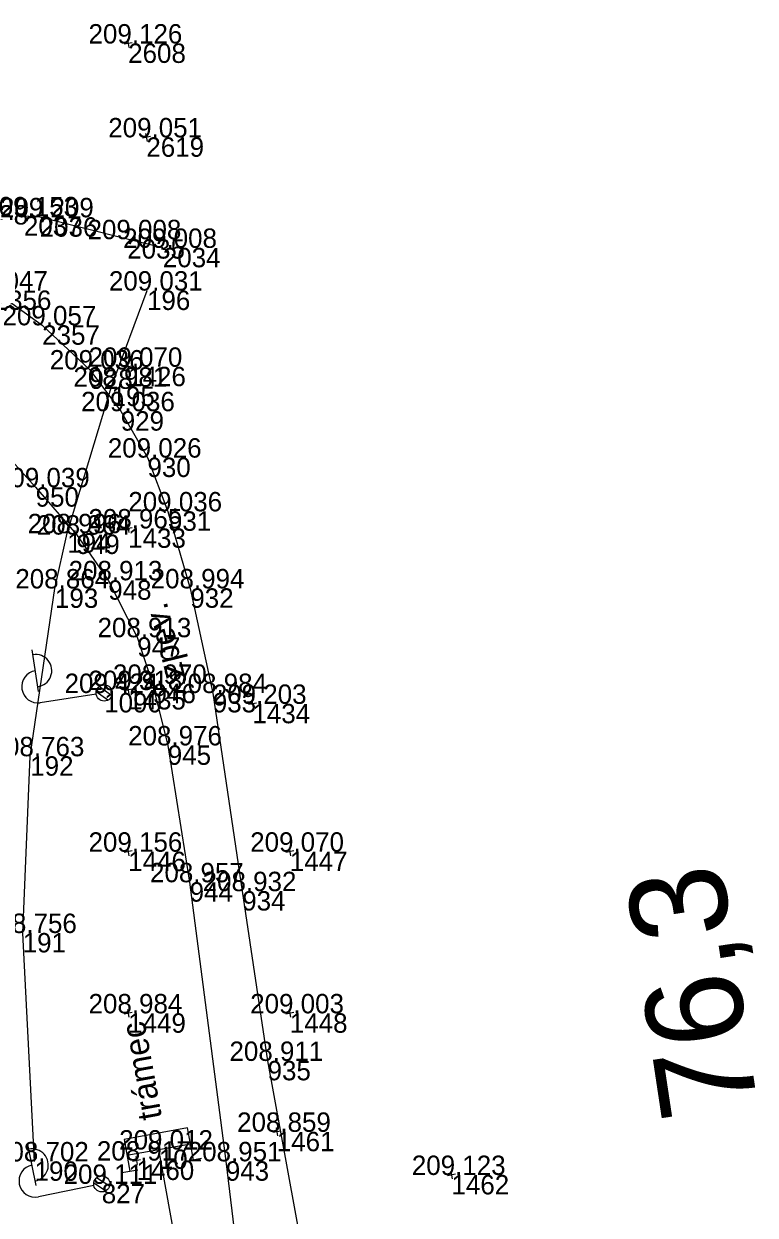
# Model space of a CAD drawing. Extents: x -556590 to -554855, y -1137918 to -1135717.
# Drawn here: x -554936.5 to -554891.2, y -1137442.5 to -1137368.8 of the extents above; entities that cross this region are included whole.
import ezdxf

# ---------------------------------------------------------------- set-up
doc = ezdxf.new("R2010")
doc.units = 0
for name, color, linetype in [('Vrstva 1', 7, 'Continuous'), ('Vrstva 15', 7, 'Continuous'), ('Vrstva 17', 7, 'Continuous'), ('Vrstva 25', 7, 'Continuous'), ('Vrstva 49', 7, 'Continuous'), ('Vrstva 51', 7, 'Continuous'), ('Vrstva 60', 7, 'Continuous'), ('Vrstva 61', 7, 'Continuous'), ('Vrstva 7', 7, 'Continuous')]:
    doc.layers.add(name, color=color, linetype=linetype)

msp = doc.modelspace()

# ---------------------------------------------------------------- linework, layer by layer
at = {"layer": 'Vrstva 1'}
for p, q in [((-554931.028, -1137391.228), (-554928.833, -1137385.286)), ((-554933.764, -1137400.297), (-554931.028, -1137391.228))]:
    msp.add_line(p, q, dxfattribs=at)
for points in [[(-554935.789, -1137439.16), (-554936.524, -1137425.03), (-554936.057, -1137414.095), (-554934.528, -1137403.713), (-554933.764, -1137400.297)], [(-554925.049, -1137455.284), (-554928.109, -1137438.426)]]:
    msp.add_lwpolyline(points, dxfattribs=at)
at = {"layer": 'Vrstva 15'}
for p, q in [((-554930.077, -1137438.783), (-554926.141, -1137438.069)), ((-554926.455, -1137439.142), (-554925.471, -1137438.963)), ((-554930.39, -1137439.856), (-554929.406, -1137439.678))]:
    msp.add_line(p, q, dxfattribs=at)
msp.add_lwpolyline([(-554925.963, -1137439.053), (-554926.32, -1137437.085), (-554930.255, -1137437.799), (-554929.898, -1137439.767)], dxfattribs=at)
at = {"layer": 'Vrstva 17'}
msp.add_lwpolyline([(-554927.854, -1137382.643), (-554930.058, -1137382.107), (-554935.474, -1137380.751), (-554936.45, -1137380.691)], dxfattribs=at)
at = {"layer": 'Vrstva 25'}
for p, q in [((-554935.542, -1137410.09), (-554935.932, -1137407.519)), ((-554931.266, -1137410.633), (-554931.974, -1137410.111)), ((-554931.014, -1137410.353), (-554931.785, -1137409.785)), ((-554931.976, -1137410.257), (-554935.437, -1137410.782)), ((-554935.693, -1137440.661), (-554936.211, -1137438.113)), ((-554931.158, -1137440.697), (-554931.956, -1137440.169)), ((-554932.124, -1137440.65), (-554935.554, -1137441.347)), ((-554931.396, -1137440.989), (-554932.129, -1137440.504))]:
    msp.add_line(p, q, dxfattribs=at)
for centre in [(-554931.482, -1137410.182), (-554931.634, -1137440.55)]:
    msp.add_circle(centre, 0.5, dxfattribs=at)
for centre, start, end in [((-554935.725, -1137408.803), 277.92626, 99.33141), ((-554935.587, -1137409.793), 98.62883, 278.62883), ((-554935.94, -1137439.385), 280.79105, 102.1962), ((-554935.753, -1137440.367), 101.49362, 281.49362)]:
    msp.add_arc(centre, 1, start, end, dxfattribs=at)
at = {"layer": 'Vrstva 49'}
for p, q in [((-554929.754, -1137369.953), (-554930.246, -1137370.047)), ((-554930.047, -1137369.754), (-554929.953, -1137370.246)), ((-554928.628, -1137375.759), (-554929.12, -1137375.853)), ((-554928.921, -1137375.56), (-554928.827, -1137376.052)), ((-554929.754, -1137389.953), (-554930.246, -1137390.047)), ((-554930.047, -1137389.754), (-554929.953, -1137390.246)), ((-554930.047, -1137399.754), (-554929.953, -1137400.246)), ((-554929.754, -1137399.953), (-554930.246, -1137400.047)), ((-554929.754, -1137409.953), (-554930.246, -1137410.047)), ((-554930.047, -1137409.754), (-554929.953, -1137410.246)), ((-554922.067, -1137410.806), (-554922.559, -1137410.9)), ((-554922.36, -1137410.607), (-554922.266, -1137411.099)), ((-554929.754, -1137419.953), (-554930.246, -1137420.047)), ((-554930.047, -1137419.754), (-554929.953, -1137420.246)), ((-554919.754, -1137419.953), (-554920.246, -1137420.047)), ((-554920.047, -1137419.754), (-554919.953, -1137420.246)), ((-554929.754, -1137429.953), (-554930.246, -1137430.047)), ((-554930.047, -1137429.754), (-554929.953, -1137430.246)), ((-554919.754, -1137429.953), (-554920.246, -1137430.047)), ((-554920.047, -1137429.754), (-554919.953, -1137430.246)), ((-554920.561, -1137437.284), (-554921.053, -1137437.378)), ((-554920.854, -1137437.085), (-554920.76, -1137437.577)), ((-554929.53, -1137438.863), (-554929.436, -1137439.355)), ((-554929.237, -1137439.062), (-554929.729, -1137439.156)), ((-554909.754, -1137439.953), (-554910.246, -1137440.047)), ((-554910.047, -1137439.754), (-554909.953, -1137440.246))]:
    msp.add_line(p, q, dxfattribs=at)
at = {"layer": 'Vrstva 51'}
for points in [[(-554941.879, -1137382.792), (-554940.691, -1137383.737), (-554938.319, -1137385.281), (-554935.32, -1137387.435), (-554932.397, -1137390.166), (-554930.461, -1137392.75), (-554928.807, -1137395.619), (-554927.538, -1137398.945), (-554926.156, -1137403.707), (-554924.763, -1137410.182), (-554922.944, -1137422.44), (-554921.376, -1137432.943), (-554918.86, -1137446.705)], [(-554945.281, -1137385.483), (-554943.702, -1137387.998), (-554940.406, -1137392.251), (-554935.724, -1137397.453), (-554933.2, -1137400.383), (-554931.233, -1137403.209), (-554929.442, -1137406.732), (-554928.49, -1137409.614), (-554927.549, -1137413.424), (-554926.196, -1137421.89), (-554923.958, -1137439.154), (-554921.384, -1137460.492)]]:
    msp.add_lwpolyline(points, dxfattribs=at)
at = {"layer": 'Vrstva 60'}
for p, q in [((-554930, -1137370), (-554930, -1137370)), ((-554928.874, -1137375.806), (-554928.874, -1137375.806)), ((-554936.45, -1137380.691), (-554936.45, -1137380.691)), ((-554935.474, -1137380.751), (-554935.474, -1137380.751)), ((-554930.058, -1137382.107), (-554930.058, -1137382.107)), ((-554927.854, -1137382.643), (-554927.854, -1137382.643)), ((-554928.833, -1137385.286), (-554928.833, -1137385.286)), ((-554935.32, -1137387.435), (-554935.32, -1137387.435)), ((-554932.397, -1137390.166), (-554932.397, -1137390.166)), ((-554930, -1137390), (-554930, -1137390)), ((-554931.028, -1137391.228), (-554931.028, -1137391.228)), ((-554930.461, -1137392.75), (-554930.461, -1137392.75)), ((-554928.807, -1137395.619), (-554928.807, -1137395.619)), ((-554935.724, -1137397.453), (-554935.724, -1137397.453)), ((-554927.538, -1137398.945), (-554927.538, -1137398.945)), ((-554933.764, -1137400.297), (-554933.764, -1137400.297)), ((-554933.2, -1137400.383), (-554933.2, -1137400.383)), ((-554930, -1137400), (-554930, -1137400)), ((-554931.233, -1137403.209), (-554931.233, -1137403.209)), ((-554934.528, -1137403.713), (-554934.528, -1137403.713)), ((-554926.156, -1137403.707), (-554926.156, -1137403.707)), ((-554929.442, -1137406.732), (-554929.442, -1137406.732)), ((-554930, -1137410), (-554930, -1137410)), ((-554928.49, -1137409.614), (-554928.49, -1137409.614)), ((-554931.482, -1137410.182), (-554931.482, -1137410.182)), ((-554924.763, -1137410.182), (-554924.763, -1137410.182)), ((-554922.313, -1137410.853), (-554922.313, -1137410.853)), ((-554927.549, -1137413.424), (-554927.549, -1137413.424)), ((-554936.057, -1137414.095), (-554936.057, -1137414.095)), ((-554930, -1137420), (-554930, -1137420)), ((-554920, -1137420), (-554920, -1137420)), ((-554926.196, -1137421.89), (-554926.196, -1137421.89)), ((-554922.944, -1137422.44), (-554922.944, -1137422.44)), ((-554930, -1137430), (-554930, -1137430)), ((-554920, -1137430), (-554920, -1137430)), ((-554921.376, -1137432.943), (-554921.376, -1137432.943)), ((-554920.807, -1137437.331), (-554920.807, -1137437.331)), ((-554928.109, -1137438.426), (-554928.109, -1137438.426)), ((-554935.789, -1137439.16), (-554935.789, -1137439.16)), ((-554929.483, -1137439.109), (-554929.483, -1137439.109)), ((-554923.958, -1137439.154), (-554923.958, -1137439.154)), ((-554910, -1137440), (-554910, -1137440)), ((-554931.634, -1137440.55), (-554931.634, -1137440.55))]:
    msp.add_line(p, q, dxfattribs=at)

# ---------------------------------------------------------------- texts
at = {"layer": 'Vrstva 15'}
msp.add_text('trámec', height=1.5, rotation=100.2881, dxfattribs=at).set_placement((-554927.898, -1137436.456))
at = {"layer": 'Vrstva 51'}
msp.add_text('zpev.', height=1.5, rotation=103.87336, dxfattribs=at).set_placement((-554926.477, -1137409.125))
at = {"layer": 'Vrstva 60'}
for s, p in [('2608', (-554930, -1137371.2)), ('2619', (-554928.874, -1137377.006)), ('2038', (-554939.762, -1137381.199)), ('2037', (-554936.45, -1137381.891)), ('2036', (-554935.474, -1137381.951)), ('2035', (-554930.058, -1137383.307)), ('2034', (-554927.854, -1137383.843)), ('2356', (-554938.319, -1137386.481)), ('196', (-554928.833, -1137386.486)), ('2357', (-554935.32, -1137388.635)), ('928', (-554932.397, -1137391.366)), ('1426', (-554930, -1137391.2)), ('195', (-554931.028, -1137392.428)), ('929', (-554930.461, -1137393.95)), ('930', (-554928.807, -1137396.819)), ('950', (-554935.724, -1137398.653)), ('931', (-554927.538, -1137400.145)), ('194', (-554933.764, -1137401.497)), ('949', (-554933.2, -1137401.583)), ('1433', (-554930, -1137401.2)), ('948', (-554931.233, -1137404.409)), ('193', (-554934.528, -1137404.913)), ('932', (-554926.156, -1137404.907)), ('947', (-554929.442, -1137407.932)), ('1435', (-554930, -1137411.2)), ('946', (-554928.49, -1137410.814)), ('1090', (-554931.482, -1137411.382)), ('933', (-554924.763, -1137411.382)), ('1434', (-554922.313, -1137412.053)), ('945', (-554927.549, -1137414.624)), ('192', (-554936.057, -1137415.295)), ('1446', (-554930, -1137421.2)), ('1447', (-554920, -1137421.2)), ('944', (-554926.196, -1137423.09)), ('934', (-554922.944, -1137423.64)), ('191', (-554936.524, -1137426.23)), ('1449', (-554930, -1137431.2)), ('1448', (-554920, -1137431.2)), ('935', (-554921.376, -1137434.143)), ('1461', (-554920.807, -1137438.531)), ('10', (-554928.109, -1137439.626)), ('190', (-554935.789, -1137440.36)), ('1460', (-554929.483, -1137440.309)), ('943', (-554923.958, -1137440.354)), ('1462', (-554910, -1137441.2)), ('827', (-554931.634, -1137441.75))]:
    msp.add_text(s, height=1.2, dxfattribs=at).set_placement(p)
at = {"layer": 'Vrstva 61'}
for s, p in [('209.126', (-554932.452, -1137370)), ('209.051', (-554931.231, -1137375.806)), ('209.153', (-554938.902, -1137380.691)), ('209.209', (-554937.928, -1137380.751)), ('209.008', (-554932.512, -1137382.107)), ('209.008', (-554930.308, -1137382.643)), ('209.047', (-554940.771, -1137385.281)), ('209.031', (-554931.19, -1137385.286)), ('209.057', (-554937.772, -1137387.435)), ('209.070', (-554932.451, -1137390)), ('209.036', (-554934.849, -1137390.166)), ('208.981', (-554933.385, -1137391.228)), ('209.036', (-554932.913, -1137392.75)), ('209.026', (-554931.259, -1137395.619)), ('209.039', (-554938.178, -1137397.453)), ('209.036', (-554929.99, -1137398.945)), ('208.996', (-554936.216, -1137400.297)), ('208.965', (-554932.456, -1137400)), ('208.964', (-554935.651, -1137400.383)), ('208.913', (-554933.685, -1137403.209)), ('208.864', (-554936.979, -1137403.713)), ('208.994', (-554928.607, -1137403.707)), ('208.913', (-554931.894, -1137406.732)), ('208.970', (-554930.941, -1137409.614)), ('209.424', (-554933.933, -1137410.182)), ('209.318', (-554932.454, -1137410)), ('208.984', (-554927.214, -1137410.182)), ('209.203', (-554924.765, -1137410.853)), ('208.976', (-554930.001, -1137413.424)), ('208.763', (-554938.509, -1137414.095)), ('209.156', (-554932.452, -1137420)), ('209.070', (-554922.451, -1137420)), ('208.957', (-554928.648, -1137421.89)), ('208.932', (-554925.392, -1137422.44)), ('208.756', (-554938.976, -1137425.03)), ('208.984', (-554932.451, -1137430)), ('209.003', (-554922.452, -1137430)), ('208.911', (-554923.733, -1137432.943)), ('208.859', (-554923.261, -1137437.331)), ('209.012', (-554930.557, -1137438.426)), ('208.702', (-554938.237, -1137439.16)), ('208.917', (-554931.935, -1137439.109)), ('208.951', (-554926.315, -1137439.154)), ('209.123', (-554912.452, -1137440)), ('209.111', (-554933.991, -1137440.55))]:
    msp.add_text(s, height=1.2, dxfattribs=at).set_placement(p)
at = {"layer": 'Vrstva 7'}
msp.add_text('76,3', height=6, rotation=98.53812, dxfattribs=at).set_placement((-554891, -1137436))

doc.saveas('drawing.dxf')
